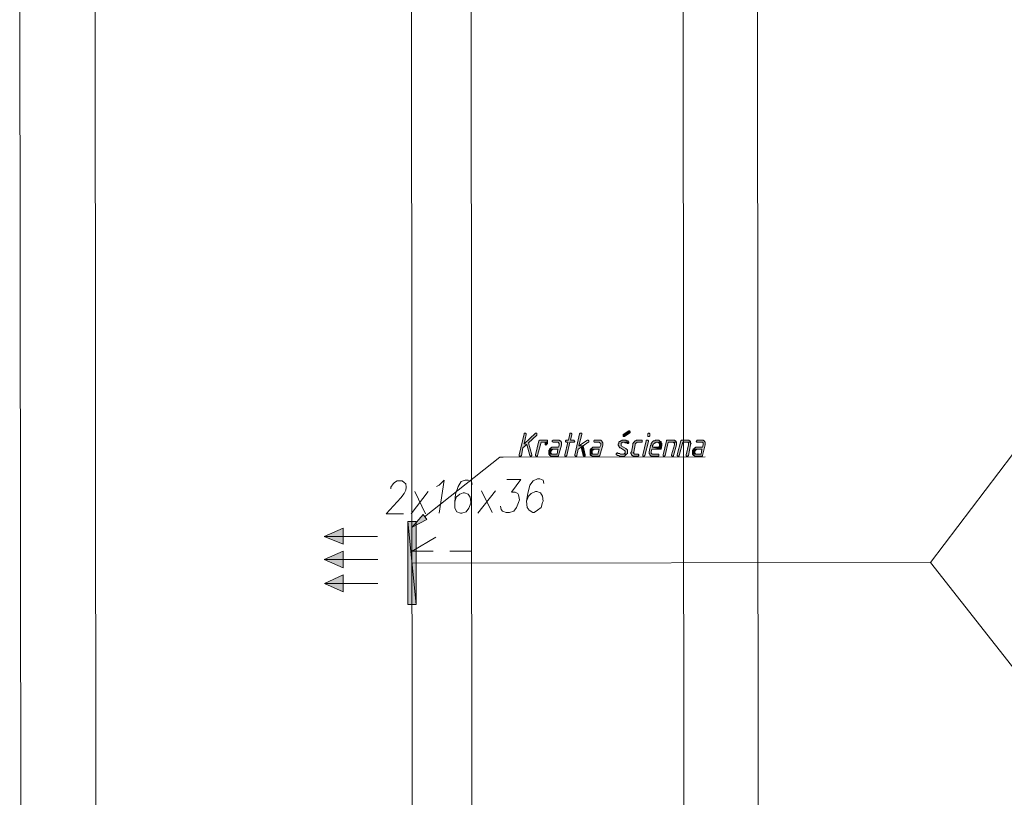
# Model space of a CAD drawing. Header units: inches. Extents: x -5850 to 5646, y 8947 to 13007.
# Tile 275 of 548: x -3851 to -3258, y 10808 to 11277. Entities that reach past the tile are written whole.
import ezdxf

# ---------------------------------------------------------------- set-up
doc = ezdxf.new("R2010")
doc.units = ezdxf.units.IN
doc.header["$MEASUREMENT"] = 0
doc.layers.add('at_Entity', color=7, linetype='Continuous')
doc.layers.add('at_Solid', color=7, linetype='Continuous')

msp = doc.modelspace()

# ---------------------------------------------------------------- hatches: boundary and pattern name
at = {"layer": 'at_Solid', "lineweight": 20}
for color, points in [(7, [(-3546.42, 11027.48), (-3546.87, 11027.48), (-3546.87, 11027.06), (-3549.81, 11014.38), (-3549.81, 11013.96), (-3549.81, 11013.54), (-3548.98, 11013.54), (-3548.53, 11013.96), (-3547.7, 11018.61), (-3545.19, 11020.72), (-3546.86, 11021.15), (-3545.59, 11026.64), (-3545.59, 11027.06), (-3546.03, 11027.48)]), (7, [(-3539.68, 11027.49), (-3540.12, 11027.49), (-3546.86, 11021.15), (-3545.19, 11020.72), (-3543.46, 11013.97), (-3543.07, 11013.55), (-3542.62, 11013.55), (-3542.23, 11013.97), (-3542.23, 11014.39), (-3544.36, 11021.57), (-3539.29, 11026.22), (-3539.29, 11027.49)]), (7, [(-3518.99, 11027.5), (-3519.43, 11027.5), (-3519.43, 11027.08), (-3520.27, 11023.28), (-3521.55, 11023.28), (-3521.94, 11022.86), (-3521.94, 11022.43), (-3521.55, 11022.01), (-3520.66, 11022.01), (-3522.38, 11014.41), (-3522.38, 11013.98), (-3522.38, 11013.57), (-3521.54, 11013.57), (-3521.1, 11013.99), (-3519.43, 11022.01), (-3516.86, 11022.01), (-3516.47, 11022.44), (-3516.87, 11022.86), (-3516.87, 11023.29), (-3518.98, 11023.28), (-3518.15, 11026.66), (-3518.15, 11027.08), (-3518.54, 11027.51)]), (7, [(-3512.63, 11027.51), (-3513.08, 11027.51), (-3513.52, 11027.09), (-3516.47, 11014.41), (-3516.47, 11013.99), (-3516.02, 11013.57), (-3515.18, 11013.57), (-3515.18, 11013.99), (-3514.35, 11017.79), (-3512.62, 11019.06), (-3511.4, 11019.91), (-3513.91, 11019.91), (-3512.24, 11026.67), (-3512.24, 11027.51)]), (7, [(-3483.93, 11028.81), (-3487.31, 11026.69), (-3487.31, 11025.43), (-3486.46, 11025.43), (-3483.51, 11027.54), (-3483.09, 11027.96), (-3483.09, 11028.38), (-3483.51, 11028.81)]), (7, [(-3533.37, 11023.27), (-3537.55, 11023.27), (-3538, 11022.84), (-3540.11, 11014.39), (-3540.11, 11013.97), (-3539.66, 11013.55), (-3538.83, 11013.55), (-3538.83, 11013.97), (-3536.72, 11022), (-3534.21, 11022), (-3532.92, 11022.42), (-3532.93, 11023.27)]), (7, [(-3532.92, 11022.42), (-3534.21, 11022), (-3534.21, 11021.16), (-3534.21, 11020.73), (-3533.76, 11020.31), (-3533.37, 11020.73), (-3532.92, 11021.16)]), (7, [(-3526.57, 11023.28), (-3529.52, 11023.27), (-3529.97, 11022.85), (-3529.97, 11022.43), (-3529.52, 11022), (-3526.18, 11022.01), (-3526.18, 11021.59), (-3525.73, 11021.16), (-3525.73, 11020.32), (-3526.17, 11019.05), (-3530.41, 11019.05), (-3530.41, 11018.63), (-3530.8, 11018.63), (-3531.25, 11018.2), (-3531.64, 11017.78), (-3526.56, 11017.78), (-3527.01, 11014.83), (-3532.08, 11014.82), (-3531.63, 11014.4), (-3531.63, 11013.98), (-3531.24, 11013.98), (-3530.8, 11013.56), (-3526.17, 11013.56), (-3526.17, 11013.98), (-3524.5, 11020.32), (-3524.5, 11021.17), (-3524.5, 11022.01), (-3524.89, 11022.43), (-3524.9, 11022.85), (-3525.34, 11022.85), (-3525.73, 11023.28), (-3526.18, 11023.28)]), (7, [(-3511.4, 11019.91), (-3512.62, 11019.06), (-3511.39, 11013.99), (-3510.95, 11013.58), (-3510.11, 11013.58), (-3510.11, 11014.42)]), (7, [(-3501.7, 11023.3), (-3504.65, 11023.3), (-3505.04, 11022.87), (-3505.04, 11022.45), (-3504.65, 11022.02), (-3501.7, 11022.03), (-3501.25, 11021.61), (-3500.8, 11021.19), (-3500.8, 11020.34), (-3501.25, 11019.07), (-3505.49, 11019.07), (-3505.88, 11018.65), (-3506.32, 11018.23), (-3506.71, 11018.23), (-3506.71, 11017.8), (-3501.69, 11017.81), (-3502.53, 11014.85), (-3507.15, 11014.85), (-3507.15, 11014.42), (-3506.71, 11014), (-3506.32, 11014), (-3505.87, 11013.58), (-3501.69, 11013.58), (-3501.24, 11014), (-3499.58, 11020.35), (-3499.58, 11021.19), (-3499.58, 11021.61), (-3499.97, 11022.03), (-3499.97, 11022.45), (-3500.41, 11022.88), (-3500.81, 11023.3), (-3501.25, 11023.3)]), (7, [(-3487.31, 11023.31), (-3488.15, 11023.31), (-3488.15, 11022.89), (-3488.99, 11022.89), (-3488.99, 11022.46), (-3489.42, 11022.46), (-3489.84, 11022.04), (-3489.84, 11021.2), (-3490.26, 11020.77), (-3490.26, 11020.35), (-3489.84, 11019.93), (-3489.84, 11019.51), (-3489.41, 11019.08), (-3489.41, 11018.66), (-3488.99, 11018.67), (-3486.46, 11016.98), (-3486.03, 11016.55), (-3486.03, 11016.13), (-3486.03, 11015.71), (-3486.46, 11015.29), (-3486.88, 11014.86), (-3487.3, 11014.86), (-3485.19, 11014.87), (-3484.77, 11015.29), (-3484.77, 11016.56), (-3484.77, 11017.4), (-3485.19, 11017.82), (-3485.62, 11018.24), (-3488.57, 11019.93), (-3488.57, 11021.62), (-3488.15, 11021.62), (-3487.73, 11022.04), (-3483.92, 11022.04), (-3484.35, 11022.47), (-3484.35, 11022.89), (-3485.2, 11022.89), (-3485.62, 11023.31), (-3486.89, 11023.31)]), (7, [(-3483.92, 11022.04), (-3487.31, 11022.04), (-3486.46, 11022.04), (-3486.04, 11021.62), (-3485.2, 11021.62), (-3484.77, 11021.2), (-3484.35, 11021.2), (-3483.92, 11021.63)]), (7, [(-3476.32, 11023.32), (-3479.28, 11023.32), (-3479.7, 11022.89), (-3480.13, 11022.89), (-3480.55, 11022.47), (-3480.55, 11022.05), (-3480.97, 11022.05), (-3480.97, 11021.63), (-3481.39, 11021.2), (-3481.39, 11020.36), (-3482.23, 11016.13), (-3482.65, 11016.13), (-3482.65, 11015.71), (-3482.65, 11015.29), (-3482.23, 11014.87), (-3482.23, 11014.44), (-3481.81, 11014.02), (-3481.39, 11014.02), (-3481.39, 11013.6), (-3478.01, 11013.61), (-3478.01, 11014.02), (-3477.59, 11014.45), (-3478.01, 11014.45), (-3478.01, 11014.87), (-3480.54, 11014.87), (-3480.96, 11015.29), (-3480.96, 11015.71), (-3481.39, 11015.71), (-3480.96, 11016.13), (-3480.13, 11020.36), (-3480.13, 11021.2), (-3479.7, 11021.21), (-3479.7, 11021.63), (-3479.28, 11021.63), (-3478.86, 11022.05), (-3475.9, 11022.05), (-3475.9, 11023.32)]), (7, [(-3472.95, 11023.32), (-3473.37, 11023.32), (-3473.37, 11022.9), (-3475.47, 11014.45), (-3475.47, 11014.03), (-3475.47, 11013.61), (-3474.63, 11013.61), (-3474.2, 11014.03), (-3472.1, 11022.48), (-3472.1, 11022.9), (-3472.53, 11023.32)]), (7, [(-3466.61, 11023.33), (-3467.88, 11023.33), (-3468.3, 11022.9), (-3469.14, 11022.9), (-3469.14, 11022.48), (-3469.57, 11022.48), (-3469.57, 11022.06), (-3469.99, 11022.06), (-3469.99, 11021.64), (-3470.41, 11021.21), (-3470.41, 11020.37), (-3470.83, 11019.95), (-3471.67, 11016.14), (-3471.67, 11015.72), (-3471.67, 11015.3), (-3471.25, 11014.88), (-3471.25, 11014.45), (-3470.82, 11014.03), (-3470.41, 11013.61), (-3465.75, 11013.62), (-3465.76, 11014.46), (-3465.76, 11014.88), (-3469.98, 11014.88), (-3469.98, 11015.3), (-3470.41, 11015.3), (-3470.41, 11015.72), (-3470.41, 11016.14), (-3469.99, 11017.83), (-3464.49, 11017.84), (-3469.56, 11019.1), (-3469.56, 11019.95), (-3469.14, 11020.37), (-3469.14, 11020.79), (-3468.72, 11021.21), (-3468.3, 11021.64), (-3467.88, 11021.64), (-3467.46, 11022.06), (-3464.5, 11022.06), (-3464.5, 11022.48), (-3464.92, 11022.48), (-3465.34, 11022.91), (-3465.76, 11023.33), (-3466.19, 11023.33)]), (7, [(-3464.5, 11022.06), (-3467.03, 11022.06), (-3466.19, 11022.06), (-3466.19, 11021.64), (-3465.76, 11021.64), (-3465.34, 11021.22), (-3465.34, 11019.95), (-3465.76, 11019.1), (-3469.56, 11019.1), (-3464.49, 11017.84), (-3464.07, 11019.95), (-3464.07, 11020.8), (-3464.07, 11021.22), (-3464.5, 11021.64)]), (7, [(-3457.32, 11023.34), (-3461.12, 11023.34), (-3461.12, 11022.91), (-3463.22, 11014.46), (-3463.22, 11014.04), (-3463.22, 11013.62), (-3462.38, 11013.62), (-3461.96, 11014.04), (-3460.27, 11022.06), (-3455.21, 11022.07), (-3455.62, 11022.49), (-3455.62, 11022.92), (-3456.05, 11022.92), (-3456.47, 11023.34), (-3456.9, 11023.34)]), (7, [(-3455.21, 11022.07), (-3457.74, 11022.07), (-3456.9, 11022.07), (-3456.9, 11021.65), (-3456.47, 11021.65), (-3456.47, 11020.38), (-3458.15, 11014.47), (-3458.15, 11014.04), (-3457.73, 11013.62), (-3456.89, 11013.62), (-3456.89, 11014.04), (-3455.2, 11020.38), (-3455.21, 11021.23), (-3455.21, 11021.65)]), (7, [(-3448.45, 11023.35), (-3452.25, 11023.34), (-3452.67, 11022.92), (-3454.78, 11014.47), (-3454.77, 11014.04), (-3454.35, 11013.63), (-3453.51, 11013.63), (-3453.51, 11014.05), (-3451.4, 11022.07), (-3446.76, 11022.08), (-3446.76, 11022.5), (-3447.18, 11022.92), (-3447.6, 11022.92), (-3447.6, 11023.35), (-3448.02, 11023.35)]), (7, [(-3446.76, 11022.08), (-3448.87, 11022.07), (-3448.45, 11022.08), (-3448.02, 11021.66), (-3448.02, 11020.39), (-3449.28, 11014.47), (-3449.28, 11014.05), (-3449.28, 11013.63), (-3448.44, 11013.63), (-3448.02, 11014.05), (-3446.76, 11020.39), (-3446.76, 11020.81), (-3446.33, 11021.23), (-3446.76, 11021.66)]), (7, [(-3440, 11023.35), (-3442.96, 11023.35), (-3442.96, 11022.93), (-3443.38, 11022.5), (-3442.95, 11022.08), (-3439.58, 11022.08), (-3439.15, 11021.67), (-3439.15, 11021.24), (-3439.15, 11020.4), (-3439.57, 11019.13), (-3443.8, 11019.12), (-3443.8, 11018.71), (-3444.22, 11018.71), (-3444.64, 11018.28), (-3445.06, 11017.86), (-3440, 11017.86), (-3440.41, 11014.91), (-3445.48, 11014.9), (-3445.06, 11014.48), (-3445.06, 11014.05), (-3444.64, 11014.05), (-3444.21, 11013.64), (-3439.57, 11013.64), (-3439.57, 11014.06), (-3437.88, 11020.4), (-3437.88, 11021.24), (-3437.89, 11022.08), (-3438.31, 11022.51), (-3438.31, 11022.93), (-3438.73, 11022.93), (-3439.15, 11023.35), (-3439.58, 11023.35)]), (7, [(-3531.64, 11017.78), (-3531.64, 11017.36), (-3532.08, 11016.94), (-3532.08, 11015.67), (-3532.08, 11014.82), (-3529.96, 11014.83), (-3530.41, 11014.82), (-3530.41, 11015.25), (-3530.8, 11015.25), (-3530.8, 11016.51), (-3530.41, 11016.94), (-3530.41, 11017.36), (-3529.96, 11017.36), (-3529.52, 11017.78), (-3526.56, 11017.78)]), (7, [(-3506.71, 11017.8), (-3507.16, 11017.38), (-3507.16, 11015.69), (-3507.15, 11014.85), (-3505.04, 11014.85), (-3505.48, 11014.85), (-3505.87, 11015.27), (-3505.87, 11016.96), (-3505.48, 11017.38), (-3505.04, 11017.38), (-3504.65, 11017.8), (-3501.69, 11017.81)]), (7, [(-3445.06, 11017.86), (-3445.06, 11017.43), (-3445.48, 11017.01), (-3445.48, 11015.74), (-3445.48, 11014.9), (-3442.95, 11014.9), (-3443.8, 11014.9), (-3443.8, 11015.33), (-3444.21, 11015.33), (-3444.22, 11016.59), (-3443.8, 11017.02), (-3443.8, 11017.43), (-3443.37, 11017.43), (-3442.95, 11017.86), (-3440, 11017.86)]), (7, [(-3605.54, 10975.47), (-3614.41, 10970.82), (-3607.67, 10978.43)]), (1, [(-3611.9, 10974.2), (-3616.92, 10974.2), (-3611.86, 10924.36)]), (1, [(-3616.92, 10974.2), (-3611.86, 10924.36), (-3616.87, 10924.35)]), (1, [(-3667.21, 10965.28), (-3655.78, 10970.36), (-3655.77, 10960.64)]), (1, [(-3667.2, 10951.34), (-3655.77, 10956.42), (-3655.76, 10946.28)]), (1, [(-3667.18, 10936.98), (-3655.76, 10942.06), (-3655.75, 10931.92)])]:
    msp.add_hatch(color=color, dxfattribs=at).paths.add_polyline_path(points)

# ---------------------------------------------------------------- linework, layer by layer
at = {"layer": 'at_Entity', "color": 7, "lineweight": 20}
for p, q in [((-3406.81, 11698.38), (-3405.47, 10200.55)), ((-3451.42, 11520.93), (-3450.4, 10377.92)), ((-3850.59, 11491.01), (-3849.62, 10407.55)), ((-3805.36, 11491.05), (-3804.39, 10407.59)), ((-3578.95, 11477.73), (-3578, 10420.89)), ((-3614.85, 11465.45), (-3613.93, 10433.11)), ((-3405.72, 10478.07), (-3406.56, 11420.86)), ((-3546.87, 11027.06), (-3549.81, 11014.38)), ((-3546.42, 11027.48), (-3546.87, 11027.48)), ((-3546.87, 11027.48), (-3546.87, 11027.06)), ((-3540.12, 11027.49), (-3546.86, 11021.15)), ((-3546.86, 11021.15), (-3545.59, 11026.64)), ((-3546.03, 11027.48), (-3546.42, 11027.48)), ((-3545.59, 11027.06), (-3546.03, 11027.48)), ((-3545.59, 11026.64), (-3545.59, 11027.06)), ((-3544.36, 11021.57), (-3539.29, 11026.22)), ((-3539.68, 11027.49), (-3540.12, 11027.49)), ((-3539.29, 11027.49), (-3539.68, 11027.49)), ((-3539.29, 11026.22), (-3539.29, 11027.49)), ((-3519.43, 11027.08), (-3520.27, 11023.28)), ((-3518.99, 11027.5), (-3519.43, 11027.5)), ((-3519.43, 11027.5), (-3519.43, 11027.08)), ((-3518.54, 11027.51), (-3518.99, 11027.5)), ((-3518.98, 11023.28), (-3518.15, 11026.66)), ((-3518.15, 11027.08), (-3518.54, 11027.51)), ((-3518.15, 11026.66), (-3518.15, 11027.08)), ((-3513.52, 11027.09), (-3516.47, 11014.41)), ((-3513.91, 11019.91), (-3512.24, 11026.67)), ((-3513.08, 11027.51), (-3513.52, 11027.09)), ((-3512.63, 11027.51), (-3513.08, 11027.51)), ((-3512.24, 11027.51), (-3512.63, 11027.51)), ((-3512.24, 11026.67), (-3512.24, 11027.51)), ((-3483.93, 11028.81), (-3487.31, 11026.69)), ((-3487.31, 11026.69), (-3487.31, 11025.43)), ((-3487.31, 11025.43), (-3486.46, 11025.43)), ((-3486.46, 11025.43), (-3483.51, 11027.54)), ((-3483.93, 11028.81), (-3483.93, 11028.81)), ((-3483.51, 11028.81), (-3483.93, 11028.81)), ((-3483.09, 11028.38), (-3483.51, 11028.81)), ((-3483.51, 11027.54), (-3483.09, 11027.96)), ((-3483.09, 11027.96), (-3483.09, 11028.38)), ((-3483.09, 11028.38), (-3483.09, 11028.38)), ((-3472.11, 11027.55), (-3472.53, 11027.12)), ((-3472.53, 11027.12), (-3472.53, 11026.28)), ((-3472.53, 11026.28), (-3472.53, 11025.44)), ((-3472.53, 11025.44), (-3471.68, 11025.44)), ((-3471.68, 11027.55), (-3472.11, 11027.55)), ((-3471.26, 11027.12), (-3471.68, 11027.55)), ((-3471.68, 11027.55), (-3471.68, 11027.55)), ((-3471.68, 11025.44), (-3471.26, 11025.86)), ((-3471.26, 11026.71), (-3471.26, 11027.12)), ((-3471.26, 11025.86), (-3471.26, 11026.71)), ((-3547.7, 11018.61), (-3545.19, 11020.72)), ((-3546.86, 11021.15), (-3545.19, 11020.72)), ((-3545.19, 11020.72), (-3546.86, 11021.15)), ((-3545.19, 11020.72), (-3543.46, 11013.97)), ((-3542.23, 11014.39), (-3544.36, 11021.57)), ((-3538, 11022.84), (-3540.11, 11014.39)), ((-3538.83, 11013.97), (-3536.72, 11022)), ((-3537.55, 11023.27), (-3538, 11022.84)), ((-3533.37, 11023.27), (-3537.55, 11023.27)), ((-3536.72, 11022), (-3534.21, 11022)), ((-3532.92, 11022.42), (-3534.21, 11022)), ((-3534.21, 11022), (-3532.92, 11022.42)), ((-3534.21, 11022), (-3534.21, 11021.16)), ((-3534.21, 11021.16), (-3534.21, 11020.73)), ((-3534.21, 11020.73), (-3534.21, 11020.73)), ((-3534.21, 11020.73), (-3533.76, 11020.31)), ((-3533.76, 11020.31), (-3533.37, 11020.73)), ((-3533.76, 11020.31), (-3533.76, 11020.31)), ((-3532.93, 11023.27), (-3533.37, 11023.27)), ((-3533.37, 11020.73), (-3532.92, 11021.16)), ((-3532.92, 11022.42), (-3532.93, 11023.27)), ((-3532.92, 11021.16), (-3532.92, 11022.42)), ((-3529.52, 11023.27), (-3529.97, 11022.85)), ((-3529.97, 11022.85), (-3529.97, 11022.43)), ((-3529.97, 11022.43), (-3529.97, 11022.43)), ((-3529.97, 11022.43), (-3529.52, 11022)), ((-3526.57, 11023.28), (-3529.52, 11023.27)), ((-3529.52, 11022), (-3526.18, 11022.01)), ((-3526.18, 11023.28), (-3526.57, 11023.28)), ((-3525.73, 11023.28), (-3526.18, 11023.28)), ((-3526.18, 11022.01), (-3526.18, 11021.59)), ((-3526.18, 11021.59), (-3525.73, 11021.16)), ((-3525.73, 11020.32), (-3526.17, 11019.05)), ((-3526.17, 11013.98), (-3524.5, 11020.32)), ((-3525.34, 11022.85), (-3525.73, 11023.28)), ((-3525.73, 11021.16), (-3525.73, 11020.32)), ((-3524.9, 11022.85), (-3525.34, 11022.85)), ((-3524.89, 11022.43), (-3524.9, 11022.85)), ((-3524.5, 11022.01), (-3524.89, 11022.43)), ((-3524.5, 11021.17), (-3524.5, 11022.01)), ((-3524.5, 11020.32), (-3524.5, 11021.17)), ((-3520.66, 11022.01), (-3522.38, 11014.41)), ((-3521.55, 11023.28), (-3521.94, 11022.86)), ((-3521.94, 11022.86), (-3521.94, 11022.43)), ((-3521.94, 11022.43), (-3521.94, 11022.43)), ((-3521.94, 11022.43), (-3521.55, 11022.01)), ((-3520.27, 11023.28), (-3521.55, 11023.28)), ((-3521.55, 11022.01), (-3520.66, 11022.01)), ((-3521.1, 11013.99), (-3519.43, 11022.01)), ((-3519.43, 11022.01), (-3516.86, 11022.01)), ((-3516.87, 11023.29), (-3518.98, 11023.28)), ((-3516.87, 11022.86), (-3516.87, 11023.29)), ((-3516.47, 11022.44), (-3516.87, 11022.86)), ((-3516.86, 11022.01), (-3516.47, 11022.44)), ((-3508.84, 11023.29), (-3513.91, 11019.91)), ((-3513.91, 11019.91), (-3511.4, 11019.91)), ((-3511.4, 11019.91), (-3513.91, 11019.91)), ((-3511.4, 11019.91), (-3512.62, 11019.06)), ((-3512.62, 11019.06), (-3511.4, 11019.91)), ((-3511.4, 11019.91), (-3508.44, 11022.02)), ((-3510.11, 11014.42), (-3511.4, 11019.91)), ((-3508.44, 11023.29), (-3508.84, 11023.29)), ((-3508, 11022.87), (-3508.44, 11023.29)), ((-3508.44, 11023.29), (-3508.44, 11023.29)), ((-3508.44, 11022.02), (-3508, 11022.02)), ((-3508, 11022.02), (-3508, 11022.87)), ((-3504.65, 11023.3), (-3505.04, 11022.87)), ((-3505.04, 11022.87), (-3505.04, 11022.45)), ((-3505.04, 11022.45), (-3505.04, 11022.45)), ((-3505.04, 11022.45), (-3504.65, 11022.02)), ((-3501.7, 11023.3), (-3504.65, 11023.3)), ((-3504.65, 11022.02), (-3501.7, 11022.03)), ((-3501.25, 11023.3), (-3501.7, 11023.3)), ((-3501.7, 11022.03), (-3501.25, 11021.61)), ((-3500.81, 11023.3), (-3501.25, 11023.3)), ((-3501.25, 11021.61), (-3500.8, 11021.19)), ((-3500.8, 11020.34), (-3501.25, 11019.07)), ((-3501.24, 11014), (-3499.58, 11020.35)), ((-3500.41, 11022.88), (-3500.81, 11023.3)), ((-3500.8, 11021.19), (-3500.8, 11020.34)), ((-3499.97, 11022.45), (-3500.41, 11022.88)), ((-3500.41, 11022.88), (-3500.41, 11022.88)), ((-3499.97, 11022.03), (-3499.97, 11022.45)), ((-3499.58, 11021.61), (-3499.97, 11022.03)), ((-3499.58, 11021.19), (-3499.58, 11021.61)), ((-3499.58, 11020.35), (-3499.58, 11021.19)), ((-3489.84, 11021.2), (-3490.26, 11020.77)), ((-3490.26, 11020.77), (-3490.26, 11020.35)), ((-3490.26, 11020.35), (-3490.26, 11020.35)), ((-3490.26, 11020.35), (-3489.84, 11019.93)), ((-3489.42, 11022.46), (-3489.84, 11022.04)), ((-3489.84, 11022.04), (-3489.84, 11021.2)), ((-3489.84, 11019.93), (-3489.84, 11019.51)), ((-3489.84, 11019.51), (-3489.41, 11019.08)), ((-3488.99, 11022.46), (-3489.42, 11022.46)), ((-3488.15, 11022.89), (-3488.99, 11022.89)), ((-3488.99, 11022.89), (-3488.99, 11022.46)), ((-3488.57, 11019.93), (-3488.57, 11021.62)), ((-3488.57, 11021.62), (-3488.15, 11021.62)), ((-3485.62, 11018.24), (-3488.57, 11019.93)), ((-3487.31, 11023.31), (-3488.15, 11023.31)), ((-3488.15, 11023.31), (-3488.15, 11022.89)), ((-3488.15, 11021.62), (-3487.73, 11022.04)), ((-3487.73, 11022.04), (-3483.92, 11022.04)), ((-3486.89, 11023.31), (-3487.31, 11023.31)), ((-3483.92, 11022.04), (-3487.31, 11022.04)), ((-3487.31, 11022.04), (-3486.46, 11022.04)), ((-3485.62, 11023.31), (-3486.89, 11023.31)), ((-3486.46, 11022.04), (-3486.04, 11021.62)), ((-3486.04, 11021.62), (-3485.2, 11021.62)), ((-3485.2, 11022.89), (-3485.62, 11023.31)), ((-3484.35, 11022.89), (-3485.2, 11022.89)), ((-3485.2, 11021.62), (-3484.77, 11021.2)), ((-3484.77, 11021.2), (-3484.35, 11021.2)), ((-3484.35, 11022.47), (-3484.35, 11022.89)), ((-3483.92, 11022.04), (-3484.35, 11022.47)), ((-3484.35, 11021.2), (-3483.92, 11021.63)), ((-3483.92, 11021.63), (-3483.92, 11022.04)), ((-3483.92, 11021.63), (-3483.92, 11021.63)), ((-3481.39, 11020.36), (-3482.23, 11016.13)), ((-3480.97, 11021.63), (-3481.39, 11021.2)), ((-3481.39, 11021.2), (-3481.39, 11020.36)), ((-3480.55, 11022.05), (-3480.97, 11022.05)), ((-3480.97, 11022.05), (-3480.97, 11021.63)), ((-3480.96, 11016.13), (-3480.13, 11020.36)), ((-3480.13, 11022.89), (-3480.55, 11022.47)), ((-3480.55, 11022.47), (-3480.55, 11022.05)), ((-3479.7, 11022.89), (-3480.13, 11022.89)), ((-3480.13, 11021.2), (-3479.7, 11021.21)), ((-3480.13, 11020.36), (-3480.13, 11021.2)), ((-3479.28, 11023.32), (-3479.7, 11022.89)), ((-3479.7, 11021.21), (-3479.7, 11021.63)), ((-3479.7, 11021.63), (-3479.28, 11021.63)), ((-3476.32, 11023.32), (-3479.28, 11023.32)), ((-3479.28, 11021.63), (-3478.86, 11022.05)), ((-3478.86, 11022.05), (-3475.9, 11022.05)), ((-3475.9, 11023.32), (-3476.32, 11023.32)), ((-3475.9, 11022.05), (-3475.9, 11023.32)), ((-3473.37, 11022.9), (-3475.47, 11014.45)), ((-3474.2, 11014.03), (-3472.1, 11022.48)), ((-3472.95, 11023.32), (-3473.37, 11023.32)), ((-3473.37, 11023.32), (-3473.37, 11022.9)), ((-3472.53, 11023.32), (-3472.95, 11023.32)), ((-3472.1, 11022.9), (-3472.53, 11023.32)), ((-3472.53, 11023.32), (-3472.53, 11023.32)), ((-3472.1, 11022.48), (-3472.1, 11022.9)), ((-3470.83, 11019.95), (-3471.67, 11016.14)), ((-3470.41, 11020.37), (-3470.83, 11019.95)), ((-3469.99, 11021.64), (-3470.41, 11021.21)), ((-3470.41, 11021.21), (-3470.41, 11020.37)), ((-3469.57, 11022.06), (-3469.99, 11022.06)), ((-3469.99, 11022.06), (-3469.99, 11021.64)), ((-3469.14, 11022.48), (-3469.57, 11022.48)), ((-3469.57, 11022.48), (-3469.57, 11022.06)), ((-3469.56, 11019.95), (-3469.14, 11020.37)), ((-3469.56, 11019.1), (-3469.56, 11019.95)), ((-3469.56, 11019.95), (-3469.56, 11019.95)), ((-3468.3, 11022.9), (-3469.14, 11022.9)), ((-3469.14, 11022.9), (-3469.14, 11022.48)), ((-3469.14, 11020.79), (-3468.72, 11021.21)), ((-3469.14, 11020.37), (-3469.14, 11020.79)), ((-3468.72, 11021.21), (-3468.3, 11021.64)), ((-3468.72, 11021.21), (-3468.72, 11021.21)), ((-3467.88, 11023.33), (-3468.3, 11022.9)), ((-3468.3, 11021.64), (-3467.88, 11021.64)), ((-3466.61, 11023.33), (-3467.88, 11023.33)), ((-3467.88, 11021.64), (-3467.46, 11022.06)), ((-3467.46, 11022.06), (-3464.5, 11022.06)), ((-3464.5, 11022.06), (-3467.03, 11022.06)), ((-3467.03, 11022.06), (-3466.19, 11022.06)), ((-3466.19, 11023.33), (-3466.61, 11023.33)), ((-3465.76, 11023.33), (-3466.19, 11023.33)), ((-3466.19, 11022.06), (-3466.19, 11021.64)), ((-3466.19, 11021.64), (-3465.76, 11021.64)), ((-3465.34, 11022.91), (-3465.76, 11023.33)), ((-3465.76, 11021.64), (-3465.34, 11021.22)), ((-3465.34, 11019.95), (-3465.76, 11019.1)), ((-3464.92, 11022.48), (-3465.34, 11022.91)), ((-3465.34, 11022.91), (-3465.34, 11022.91)), ((-3465.34, 11021.22), (-3465.34, 11019.95)), ((-3464.5, 11022.48), (-3464.92, 11022.48)), ((-3464.5, 11022.06), (-3464.5, 11022.48)), ((-3464.5, 11021.64), (-3464.5, 11022.06)), ((-3464.07, 11021.22), (-3464.5, 11021.64)), ((-3464.49, 11017.84), (-3464.07, 11019.95)), ((-3464.07, 11020.8), (-3464.07, 11021.22)), ((-3464.07, 11019.95), (-3464.07, 11020.8)), ((-3461.12, 11022.91), (-3463.22, 11014.46)), ((-3461.96, 11014.04), (-3460.27, 11022.06)), ((-3457.32, 11023.34), (-3461.12, 11023.34)), ((-3461.12, 11023.34), (-3461.12, 11022.91)), ((-3460.27, 11022.06), (-3455.21, 11022.07)), ((-3456.47, 11020.38), (-3458.15, 11014.47)), ((-3455.21, 11022.07), (-3457.74, 11022.07)), ((-3457.74, 11022.07), (-3456.9, 11022.07)), ((-3456.9, 11023.34), (-3457.32, 11023.34)), ((-3456.47, 11023.34), (-3456.9, 11023.34)), ((-3456.9, 11022.07), (-3456.9, 11021.65)), ((-3456.9, 11021.65), (-3456.47, 11021.65)), ((-3456.89, 11014.04), (-3455.2, 11020.38)), ((-3456.05, 11022.92), (-3456.47, 11023.34)), ((-3456.47, 11021.65), (-3456.47, 11020.38)), ((-3455.62, 11022.92), (-3456.05, 11022.92)), ((-3455.62, 11022.49), (-3455.62, 11022.92)), ((-3455.21, 11022.07), (-3455.62, 11022.49)), ((-3455.21, 11021.65), (-3455.21, 11022.07)), ((-3455.21, 11021.23), (-3455.21, 11021.65)), ((-3455.2, 11020.38), (-3455.21, 11021.23)), ((-3452.67, 11022.92), (-3454.78, 11014.47)), ((-3453.51, 11014.05), (-3451.4, 11022.07)), ((-3452.25, 11023.34), (-3452.67, 11022.92)), ((-3448.45, 11023.35), (-3452.25, 11023.34)), ((-3451.4, 11022.07), (-3446.76, 11022.08)), ((-3448.02, 11020.39), (-3449.28, 11014.47)), ((-3446.76, 11022.08), (-3448.87, 11022.07)), ((-3448.87, 11022.07), (-3448.45, 11022.08)), ((-3448.02, 11023.35), (-3448.45, 11023.35)), ((-3448.45, 11022.08), (-3448.02, 11021.66)), ((-3447.6, 11023.35), (-3448.02, 11023.35)), ((-3448.02, 11021.66), (-3448.02, 11020.39)), ((-3448.02, 11014.05), (-3446.76, 11020.39)), ((-3447.6, 11022.92), (-3447.6, 11023.35)), ((-3447.18, 11022.92), (-3447.6, 11022.92)), ((-3446.76, 11022.5), (-3447.18, 11022.92)), ((-3446.76, 11022.08), (-3446.76, 11022.5)), ((-3446.76, 11021.66), (-3446.76, 11022.08)), ((-3446.33, 11021.23), (-3446.76, 11021.66)), ((-3446.76, 11020.81), (-3446.33, 11021.23)), ((-3446.76, 11020.39), (-3446.76, 11020.81)), ((-3446.33, 11021.23), (-3446.33, 11021.23)), ((-3442.96, 11022.93), (-3443.38, 11022.5)), ((-3443.38, 11022.5), (-3443.38, 11022.5)), ((-3443.38, 11022.5), (-3442.95, 11022.08)), ((-3440, 11023.35), (-3442.96, 11023.35)), ((-3442.96, 11023.35), (-3442.96, 11022.93)), ((-3442.95, 11022.08), (-3439.58, 11022.08)), ((-3439.58, 11023.35), (-3440, 11023.35)), ((-3439.15, 11023.35), (-3439.58, 11023.35)), ((-3439.58, 11022.08), (-3439.15, 11021.67)), ((-3439.15, 11020.4), (-3439.57, 11019.13)), ((-3439.57, 11014.06), (-3437.88, 11020.4)), ((-3438.73, 11022.93), (-3439.15, 11023.35)), ((-3439.15, 11021.67), (-3439.15, 11021.24)), ((-3439.15, 11021.24), (-3439.15, 11020.4)), ((-3438.31, 11022.93), (-3438.73, 11022.93)), ((-3438.31, 11022.51), (-3438.31, 11022.93)), ((-3437.89, 11022.08), (-3438.31, 11022.51)), ((-3437.88, 11021.24), (-3437.89, 11022.08)), ((-3437.88, 11020.4), (-3437.88, 11021.24)), ((-3549.81, 11014.38), (-3549.81, 11013.96)), ((-3549.81, 11013.96), (-3549.81, 11013.54)), ((-3549.81, 11013.54), (-3548.98, 11013.54)), ((-3548.98, 11013.54), (-3548.53, 11013.96)), ((-3548.53, 11013.96), (-3547.7, 11018.61)), ((-3543.46, 11013.97), (-3543.46, 11013.97)), ((-3543.46, 11013.97), (-3543.07, 11013.55)), ((-3543.07, 11013.55), (-3542.62, 11013.55)), ((-3542.62, 11013.55), (-3542.23, 11013.97)), ((-3542.23, 11013.97), (-3542.23, 11014.39)), ((-3542.23, 11014.39), (-3542.23, 11014.39)), ((-3540.11, 11014.39), (-3540.11, 11013.97)), ((-3540.11, 11013.97), (-3540.11, 11013.97)), ((-3540.11, 11013.97), (-3539.66, 11013.55)), ((-3539.66, 11013.55), (-3538.83, 11013.55)), ((-3538.83, 11013.55), (-3538.83, 11013.97)), ((-3531.64, 11017.36), (-3532.08, 11016.94)), ((-3532.08, 11016.94), (-3532.08, 11015.67)), ((-3532.08, 11015.67), (-3532.08, 11014.82)), ((-3532.08, 11014.82), (-3529.96, 11014.83)), ((-3527.01, 11014.83), (-3532.08, 11014.82)), ((-3532.08, 11014.82), (-3531.63, 11014.4)), ((-3531.25, 11018.2), (-3531.64, 11017.78)), ((-3531.64, 11017.78), (-3531.64, 11017.36)), ((-3526.56, 11017.78), (-3531.64, 11017.78)), ((-3531.64, 11017.78), (-3526.56, 11017.78)), ((-3531.63, 11014.4), (-3531.63, 11013.98)), ((-3531.63, 11013.98), (-3531.24, 11013.98)), ((-3530.8, 11018.63), (-3531.25, 11018.2)), ((-3531.25, 11018.2), (-3531.25, 11018.2)), ((-3531.24, 11013.98), (-3530.8, 11013.56)), ((-3530.41, 11018.63), (-3530.8, 11018.63)), ((-3530.8, 11016.51), (-3530.41, 11016.94)), ((-3530.8, 11015.25), (-3530.8, 11016.51)), ((-3530.41, 11015.25), (-3530.8, 11015.25)), ((-3530.8, 11013.56), (-3526.17, 11013.56)), ((-3526.17, 11019.05), (-3530.41, 11019.05)), ((-3530.41, 11019.05), (-3530.41, 11018.63)), ((-3530.41, 11016.94), (-3530.41, 11017.36)), ((-3530.41, 11017.36), (-3529.96, 11017.36)), ((-3530.41, 11014.82), (-3530.41, 11015.25)), ((-3529.96, 11014.83), (-3530.41, 11014.82)), ((-3529.96, 11017.36), (-3529.52, 11017.78)), ((-3529.52, 11017.78), (-3526.56, 11017.78)), ((-3526.56, 11017.78), (-3527.01, 11014.83)), ((-3526.17, 11013.56), (-3526.17, 11013.98)), ((-3522.38, 11014.41), (-3522.38, 11013.98)), ((-3522.38, 11013.98), (-3522.38, 11013.57)), ((-3522.38, 11013.57), (-3521.54, 11013.57)), ((-3521.54, 11013.57), (-3521.1, 11013.99)), ((-3516.47, 11014.41), (-3516.47, 11013.99)), ((-3516.47, 11013.99), (-3516.02, 11013.57)), ((-3516.02, 11013.57), (-3515.18, 11013.57)), ((-3515.18, 11013.99), (-3514.35, 11017.79)), ((-3515.18, 11013.57), (-3515.18, 11013.99)), ((-3514.35, 11017.79), (-3512.62, 11019.06)), ((-3512.62, 11019.06), (-3511.39, 11013.99)), ((-3511.39, 11013.99), (-3511.39, 11013.99)), ((-3511.39, 11013.99), (-3510.95, 11013.58)), ((-3510.95, 11013.58), (-3510.11, 11013.58)), ((-3510.11, 11013.58), (-3510.11, 11014.42)), ((-3510.11, 11014.42), (-3510.11, 11014.42)), ((-3506.71, 11017.8), (-3507.16, 11017.38)), ((-3507.16, 11017.38), (-3507.16, 11015.69)), ((-3507.16, 11015.69), (-3507.15, 11014.85)), ((-3507.15, 11014.85), (-3505.04, 11014.85)), ((-3502.53, 11014.85), (-3507.15, 11014.85)), ((-3507.15, 11014.85), (-3507.15, 11014.42)), ((-3507.15, 11014.42), (-3506.71, 11014)), ((-3506.32, 11018.23), (-3506.71, 11018.23)), ((-3506.71, 11018.23), (-3506.71, 11017.8)), ((-3501.69, 11017.81), (-3506.71, 11017.8)), ((-3506.71, 11017.8), (-3501.69, 11017.81)), ((-3506.71, 11014), (-3506.32, 11014)), ((-3505.88, 11018.65), (-3506.32, 11018.23)), ((-3506.32, 11014), (-3505.87, 11013.58)), ((-3505.49, 11019.07), (-3505.88, 11018.65)), ((-3505.88, 11018.65), (-3505.88, 11018.65)), ((-3505.87, 11016.96), (-3505.48, 11017.38)), ((-3505.87, 11015.27), (-3505.87, 11016.96)), ((-3505.48, 11014.85), (-3505.87, 11015.27)), ((-3505.87, 11013.58), (-3501.69, 11013.58)), ((-3501.25, 11019.07), (-3505.49, 11019.07)), ((-3505.48, 11017.38), (-3505.04, 11017.38)), ((-3505.04, 11014.85), (-3505.48, 11014.85)), ((-3505.04, 11017.38), (-3504.65, 11017.8)), ((-3504.65, 11017.8), (-3501.69, 11017.81)), ((-3501.69, 11017.81), (-3502.53, 11014.85)), ((-3501.69, 11013.58), (-3501.24, 11014)), ((-3491.1, 11015.28), (-3491.52, 11015.28)), ((-3491.52, 11015.28), (-3491.52, 11014.44)), ((-3491.52, 11014.44), (-3491.1, 11014.44)), ((-3490.68, 11015.7), (-3491.1, 11015.7)), ((-3491.1, 11015.7), (-3491.1, 11015.28)), ((-3491.1, 11014.44), (-3490.68, 11014.01)), ((-3490.26, 11015.28), (-3490.68, 11015.7)), ((-3490.68, 11015.7), (-3490.68, 11015.7)), ((-3490.68, 11014.01), (-3489.83, 11014.01)), ((-3489.41, 11015.29), (-3490.26, 11015.28)), ((-3489.83, 11014.01), (-3489.41, 11013.6)), ((-3489.41, 11019.08), (-3489.41, 11018.66)), ((-3489.41, 11018.66), (-3488.99, 11018.67)), ((-3488.99, 11014.86), (-3489.41, 11015.29)), ((-3489.41, 11013.6), (-3486.45, 11013.6)), ((-3488.99, 11018.67), (-3486.46, 11016.98)), ((-3485.19, 11014.87), (-3488.99, 11014.86)), ((-3487.3, 11014.86), (-3485.19, 11014.87)), ((-3486.88, 11014.86), (-3487.3, 11014.86)), ((-3486.46, 11015.29), (-3486.88, 11014.86)), ((-3486.46, 11016.98), (-3486.46, 11016.98)), ((-3486.46, 11016.98), (-3486.03, 11016.55)), ((-3486.03, 11015.71), (-3486.46, 11015.29)), ((-3486.46, 11015.29), (-3486.46, 11015.29)), ((-3486.45, 11013.6), (-3486.03, 11014.02)), ((-3486.03, 11016.55), (-3486.03, 11016.13)), ((-3486.03, 11016.13), (-3486.03, 11015.71)), ((-3486.03, 11014.02), (-3485.61, 11014.44)), ((-3486.03, 11014.02), (-3486.03, 11014.02)), ((-3485.19, 11017.82), (-3485.62, 11018.24)), ((-3485.61, 11014.44), (-3485.19, 11014.87)), ((-3484.77, 11017.4), (-3485.19, 11017.82)), ((-3485.19, 11017.82), (-3485.19, 11017.82)), ((-3485.19, 11014.87), (-3484.77, 11015.29)), ((-3484.77, 11016.56), (-3484.77, 11017.4)), ((-3484.77, 11015.29), (-3484.77, 11016.56)), ((-3482.23, 11016.13), (-3482.65, 11016.13)), ((-3482.65, 11016.13), (-3482.65, 11015.71)), ((-3482.65, 11015.71), (-3482.65, 11015.29)), ((-3482.65, 11015.29), (-3482.23, 11014.87)), ((-3482.23, 11014.87), (-3482.23, 11014.44)), ((-3482.23, 11014.44), (-3481.81, 11014.02)), ((-3481.81, 11014.02), (-3481.39, 11014.02)), ((-3481.39, 11015.71), (-3480.96, 11016.13)), ((-3480.96, 11015.71), (-3481.39, 11015.71)), ((-3481.39, 11014.02), (-3481.39, 11013.6)), ((-3481.39, 11013.6), (-3478.01, 11013.61)), ((-3480.96, 11015.29), (-3480.96, 11015.71)), ((-3480.54, 11014.87), (-3480.96, 11015.29)), ((-3478.01, 11014.87), (-3480.54, 11014.87)), ((-3478.01, 11014.45), (-3478.01, 11014.87)), ((-3478.01, 11014.02), (-3477.59, 11014.45)), ((-3477.59, 11014.45), (-3478.01, 11014.45)), ((-3478.01, 11013.61), (-3478.01, 11014.02)), ((-3475.47, 11014.45), (-3475.47, 11014.03)), ((-3475.47, 11014.03), (-3475.47, 11013.61)), ((-3475.47, 11013.61), (-3474.63, 11013.61)), ((-3474.63, 11013.61), (-3474.2, 11014.03)), ((-3471.67, 11016.14), (-3471.67, 11015.72)), ((-3471.67, 11015.72), (-3471.67, 11015.3)), ((-3471.67, 11015.3), (-3471.25, 11014.88)), ((-3471.25, 11014.88), (-3471.25, 11014.45)), ((-3471.25, 11014.45), (-3470.82, 11014.03)), ((-3470.82, 11014.03), (-3470.82, 11014.03)), ((-3470.82, 11014.03), (-3470.41, 11013.61)), ((-3470.41, 11016.14), (-3469.99, 11017.83)), ((-3470.41, 11015.72), (-3470.41, 11016.14)), ((-3470.41, 11015.3), (-3470.41, 11015.72)), ((-3469.98, 11015.3), (-3470.41, 11015.3)), ((-3470.41, 11013.61), (-3465.75, 11013.62)), ((-3469.99, 11017.83), (-3464.49, 11017.84)), ((-3469.98, 11014.88), (-3469.98, 11015.3)), ((-3465.76, 11014.88), (-3469.98, 11014.88)), ((-3465.76, 11019.1), (-3469.56, 11019.1)), ((-3469.56, 11019.1), (-3464.49, 11017.84)), ((-3464.49, 11017.84), (-3469.56, 11019.1)), ((-3465.76, 11014.46), (-3465.76, 11014.88)), ((-3465.75, 11013.62), (-3465.76, 11014.46)), ((-3463.22, 11014.46), (-3463.22, 11014.04)), ((-3463.22, 11014.04), (-3463.22, 11013.62)), ((-3463.22, 11013.62), (-3462.38, 11013.62)), ((-3462.38, 11013.62), (-3461.96, 11014.04)), ((-3458.15, 11014.47), (-3458.15, 11014.04)), ((-3458.15, 11014.04), (-3458.15, 11014.04)), ((-3458.15, 11014.04), (-3457.73, 11013.62)), ((-3457.73, 11013.62), (-3456.89, 11013.62)), ((-3456.89, 11013.62), (-3456.89, 11014.04)), ((-3454.78, 11014.47), (-3454.77, 11014.04)), ((-3454.77, 11014.04), (-3454.77, 11014.04)), ((-3454.77, 11014.04), (-3454.35, 11013.63)), ((-3454.35, 11013.63), (-3453.51, 11013.63)), ((-3453.51, 11013.63), (-3453.51, 11014.05)), ((-3449.28, 11014.47), (-3449.28, 11014.05)), ((-3449.28, 11014.05), (-3449.28, 11013.63)), ((-3449.28, 11013.63), (-3448.44, 11013.63)), ((-3448.44, 11013.63), (-3448.02, 11014.05)), ((-3445.06, 11017.43), (-3445.48, 11017.01)), ((-3445.48, 11017.01), (-3445.48, 11015.74)), ((-3445.48, 11015.74), (-3445.48, 11014.9)), ((-3440.41, 11014.91), (-3445.48, 11014.9)), ((-3445.48, 11014.9), (-3442.95, 11014.9)), ((-3445.48, 11014.9), (-3445.06, 11014.48)), ((-3444.64, 11018.28), (-3445.06, 11017.86)), ((-3445.06, 11017.86), (-3445.06, 11017.43)), ((-3440, 11017.86), (-3445.06, 11017.86)), ((-3445.06, 11017.86), (-3440, 11017.86)), ((-3445.06, 11014.48), (-3445.06, 11014.05)), ((-3445.06, 11014.05), (-3444.64, 11014.05)), ((-3444.22, 11018.71), (-3444.64, 11018.28)), ((-3444.64, 11018.28), (-3444.64, 11018.28)), ((-3444.64, 11014.05), (-3444.21, 11013.64)), ((-3443.8, 11018.71), (-3444.22, 11018.71)), ((-3444.22, 11016.59), (-3443.8, 11017.02)), ((-3444.21, 11015.33), (-3444.22, 11016.59)), ((-3443.8, 11015.33), (-3444.21, 11015.33)), ((-3444.21, 11013.64), (-3439.57, 11013.64)), ((-3439.57, 11019.13), (-3443.8, 11019.12)), ((-3443.8, 11019.12), (-3443.8, 11018.71)), ((-3443.8, 11017.02), (-3443.8, 11017.43)), ((-3443.8, 11017.43), (-3443.37, 11017.43)), ((-3443.8, 11014.9), (-3443.8, 11015.33)), ((-3442.95, 11014.9), (-3443.8, 11014.9)), ((-3443.37, 11017.43), (-3442.95, 11017.86)), ((-3442.95, 11017.86), (-3440, 11017.86)), ((-3440, 11017.86), (-3440.41, 11014.91)), ((-3439.57, 11013.64), (-3439.57, 11014.06)), ((-3606.83, 10977.16), (-3561.63, 11013.11)), ((-3561.63, 11013.11), (-3559.52, 11013.11)), ((-3559.52, 11013.11), (-3437.88, 11013.22)), ((-3627.09, 10994.89), (-3625.81, 10997)), ((-3625.81, 10997), (-3624.97, 10997.84)), ((-3624.97, 10997.84), (-3623.3, 10998.69)), ((-3623.3, 10998.69), (-3620.34, 10998.69)), ((-3620.34, 10998.69), (-3619.06, 10997.85)), ((-3619.06, 10997.85), (-3618.22, 10997.01)), ((-3618.22, 10997.01), (-3617.83, 10994.89)), ((-3599.65, 10995.33), (-3597.98, 10996.18)), ((-3597.98, 10996.18), (-3595.03, 10999.14)), ((-3595.03, 10999.14), (-3597.96, 10979.28)), ((-3584.88, 10998.3), (-3586.55, 10995.35)), ((-3582.31, 10999.15), (-3584.88, 10998.3)), ((-3580.64, 10999.15), (-3582.31, 10999.15)), ((-3578.52, 10998.31), (-3580.64, 10999.15)), ((-3578.13, 10996.62), (-3578.52, 10998.31)), ((-3557.38, 10999.59), (-3548.96, 10999.6)), ((-3548.96, 10999.6), (-3554.42, 10992)), ((-3543.44, 10996.23), (-3544.72, 10991.16)), ((-3541.38, 10998.76), (-3543.44, 10996.23)), ((-3538.82, 11000.03), (-3541.38, 10998.76)), ((-3537.53, 11000.04), (-3538.82, 11000.03)), ((-3535.41, 10999.19), (-3537.53, 11000.04)), ((-3535.02, 10997.08), (-3535.41, 10999.19)), ((-3627.09, 10994.04), (-3627.09, 10994.89)), ((-3619.05, 10991.09), (-3621.17, 10988.55)), ((-3618.22, 10993.2), (-3619.05, 10991.09)), ((-3617.83, 10994.89), (-3618.22, 10993.2)), ((-3614.86, 10978.84), (-3604.72, 10992.37)), ((-3606.38, 10978.85), (-3612.75, 10992.36)), ((-3588.21, 10990.69), (-3588.66, 10986.05)), ((-3586.55, 10995.35), (-3588.21, 10990.69)), ((-3585.71, 10990.7), (-3587.82, 10989.01)), ((-3583.59, 10991.55), (-3585.71, 10990.7)), ((-3582.75, 10991.55), (-3583.59, 10991.55)), ((-3580.63, 10990.7), (-3582.75, 10991.55)), ((-3579.35, 10989.01), (-3580.63, 10990.7)), ((-3574.71, 10979.3), (-3564.18, 10992.83)), ((-3566.23, 10979.73), (-3572.6, 10992.82)), ((-3554.42, 10992), (-3552.3, 10992)), ((-3552.3, 10992), (-3550.63, 10991.15)), ((-3550.63, 10991.15), (-3550.24, 10990.31)), ((-3550.24, 10990.31), (-3549.79, 10987.35)), ((-3544.72, 10991.16), (-3545.55, 10986.51)), ((-3542.6, 10991.16), (-3544.33, 10989.47)), ((-3540.09, 10992.43), (-3542.6, 10991.16)), ((-3539.26, 10992.43), (-3540.09, 10992.43)), ((-3537.14, 10991.59), (-3539.26, 10992.43)), ((-3535.85, 10989.48), (-3537.14, 10991.59)), ((-3621.17, 10988.55), (-3630.03, 10978.83)), ((-3587.82, 10989.01), (-3588.66, 10986.05)), ((-3588.66, 10986.05), (-3588.65, 10982.25)), ((-3580.18, 10982.25), (-3578.95, 10985.22)), ((-3578.95, 10986.06), (-3579.35, 10989.01)), ((-3578.95, 10985.22), (-3578.95, 10986.06)), ((-3550.23, 10985.66), (-3551.46, 10982.7)), ((-3549.79, 10987.35), (-3550.23, 10985.66)), ((-3544.33, 10989.47), (-3545.55, 10986.51)), ((-3545.55, 10986.51), (-3545.16, 10982.71)), ((-3536.68, 10982.72), (-3535.85, 10985.67)), ((-3535.4, 10986.52), (-3535.85, 10989.48)), ((-3535.85, 10985.67), (-3535.4, 10986.52)), ((-3630.03, 10978.83), (-3619.49, 10978.84)), ((-3614.41, 10970.82), (-3607.67, 10978.43)), ((-3607.67, 10978.43), (-3605.54, 10975.47)), ((-3588.65, 10982.25), (-3587.37, 10980.14)), ((-3587.37, 10980.14), (-3585.25, 10979.29)), ((-3585.25, 10979.29), (-3584.41, 10979.29)), ((-3584.41, 10979.29), (-3581.9, 10980.14)), ((-3581.9, 10980.14), (-3580.18, 10982.25)), ((-3560.77, 10981.43), (-3561.22, 10983.54)), ((-3559.93, 10980.58), (-3560.77, 10981.43)), ((-3557.81, 10979.74), (-3559.93, 10980.58)), ((-3555.69, 10979.74), (-3557.81, 10979.74)), ((-3553.19, 10980.59), (-3555.69, 10979.74)), ((-3551.46, 10982.7), (-3553.19, 10980.59)), ((-3545.16, 10982.71), (-3543.87, 10981.02)), ((-3543.87, 10981.02), (-3541.75, 10979.76)), ((-3541.75, 10979.76), (-3540.92, 10979.76)), ((-3540.92, 10979.76), (-3538.8, 10981.02)), ((-3538.8, 10981.02), (-3536.68, 10982.72)), ((-3605.54, 10975.47), (-3614.41, 10970.82)), ((-3614.39, 10956.46), (-3600.01, 10964.92)), ((-3601.73, 10956.47), (-3614.39, 10956.46)), ((-3578.48, 10956.49), (-3591.59, 10956.48))]:
    msp.add_line(p, q, dxfattribs=at)
at = {"layer": 'at_Entity', "color": 1, "lineweight": 20}
for p, q in [((-2953.32, 11410.28), (-3302.23, 10949.56)), ((-3611.9, 10974.2), (-3616.92, 10974.2)), ((-3616.92, 10974.2), (-3611.86, 10924.36)), ((-3616.92, 10974.2), (-3611.86, 10924.36)), ((-3616.87, 10924.35), (-3616.92, 10974.2)), ((-3611.86, 10924.36), (-3611.9, 10974.2)), ((-3667.21, 10965.28), (-3655.78, 10970.36)), ((-3655.78, 10970.36), (-3655.77, 10960.64)), ((-3667.21, 10965.28), (-3635.09, 10965.31)), ((-3655.77, 10960.64), (-3667.21, 10965.28)), ((-3667.2, 10951.34), (-3655.77, 10956.42)), ((-3655.77, 10956.42), (-3655.76, 10946.28)), ((-3667.2, 10951.34), (-3635.08, 10951.37)), ((-3655.76, 10946.28), (-3667.2, 10951.34)), ((-3302.23, 10949.56), (-3614.39, 10949.28)), ((-3302.23, 10949.56), (-2952.51, 10504.24)), ((-3667.18, 10936.98), (-3655.76, 10942.06)), ((-3667.18, 10936.98), (-3635.06, 10937.01)), ((-3655.75, 10931.92), (-3667.18, 10936.98)), ((-3655.76, 10942.06), (-3655.75, 10931.92)), ((-3611.86, 10924.36), (-3616.87, 10924.35))]:
    msp.add_line(p, q, dxfattribs=at)

doc.saveas('drawing.dxf')
